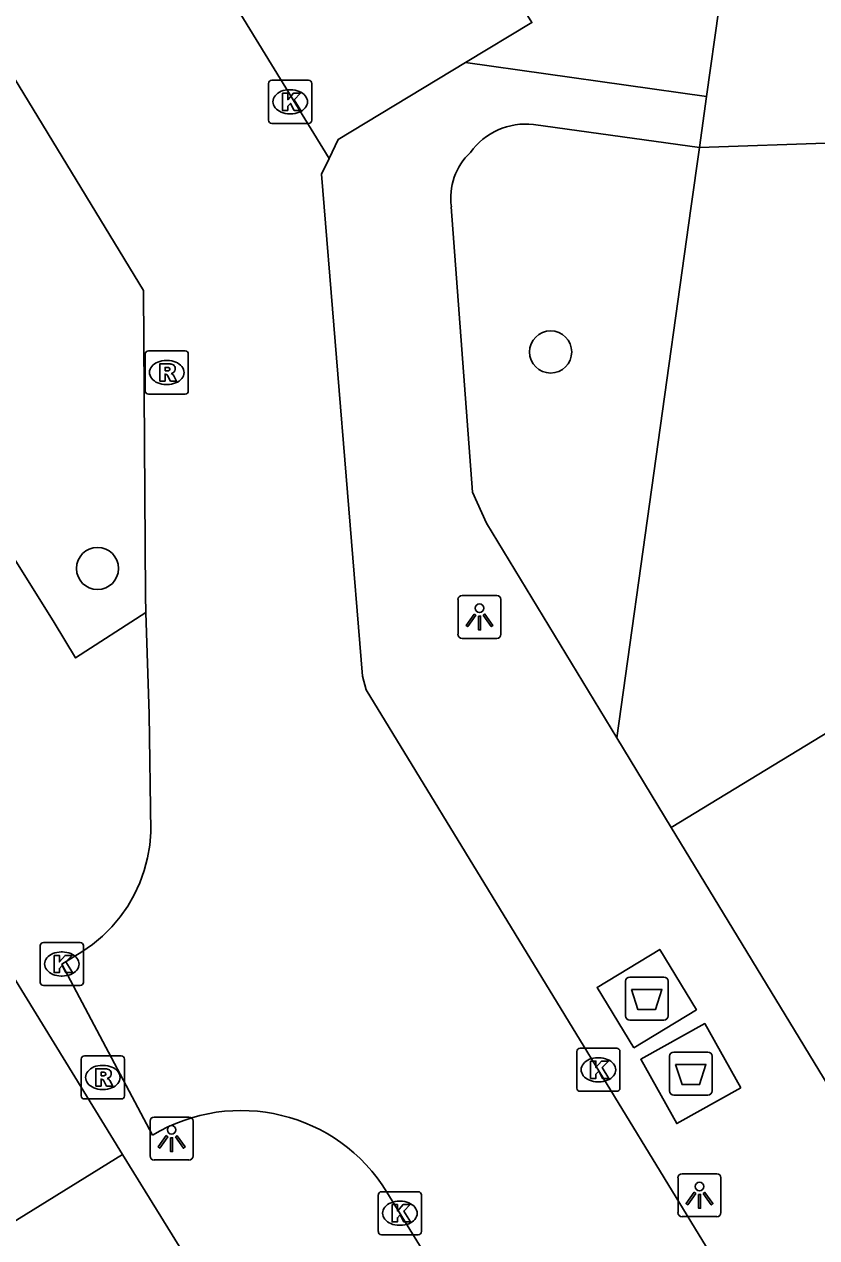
# Model space of a CAD drawing. Extents: x 159888 to 160757, y 384031 to 384746.
# Drawn here: x 160218.18 to 160236.57, y 384559.5 to 384587.67 of the extents above; entities that cross this region are included whole.
import ezdxf

# ---------------------------------------------------------------- set-up
doc = ezdxf.new("R2010")
doc.units = 0
for name, color, linetype in [('IMGEO_Afval_apart_plaats', 7, 'Continuous'), ('IMGEO_Boom', 7, 'Continuous'), ('IMGEO_Groenvoorziening', 7, 'Continuous'), ('IMGEO_Kolk', 7, 'Continuous'), ('IMGEO_Lichtpunt', 7, 'Continuous'), ('IMGEO_Pand', 7, 'Continuous'), ('IMGEO_Parkeervlak_open', 7, 'Continuous'), ('IMGEO_Rijbaan_lokaal_open', 7, 'Continuous'), ('IMGEO_Rioolput', 7, 'Continuous'), ('IMGEO_Voetpad_gesloten', 7, 'Continuous'), ('IMGEO_Voetpad_open', 7, 'Continuous')]:
    doc.layers.add(name, color=color, linetype=linetype)

msp = doc.modelspace()

# ---------------------------------------------------------------- linework, layer by layer
at = {"layer": 'IMGEO_Afval_apart_plaats'}
for p, q in [((160232.132, 384564.652), (160232.132, 384565.452)), ((160232.132, 384565.452), (160232.132, 384564.652)), ((160232.232, 384565.552), (160233.022, 384565.552)), ((160233.022, 384565.552), (160232.232, 384565.552)), ((160233.122, 384565.452), (160233.122, 384564.652)), ((160233.122, 384564.652), (160233.122, 384565.452)), ((160233.022, 384564.552), (160232.232, 384564.552)), ((160232.232, 384564.552), (160233.022, 384564.552)), ((160233.154, 384562.911), (160233.154, 384563.711)), ((160233.154, 384563.711), (160233.154, 384562.911)), ((160233.254, 384563.811), (160234.044, 384563.811)), ((160234.044, 384563.811), (160233.254, 384563.811)), ((160234.144, 384563.711), (160234.144, 384562.911)), ((160234.144, 384562.911), (160234.144, 384563.711)), ((160234.044, 384562.811), (160233.254, 384562.811)), ((160233.254, 384562.811), (160234.044, 384562.811))]:
    msp.add_line(p, q, dxfattribs=at)
for points in [[(160232.275, 384565.266), (160232.979, 384565.266), (160232.83, 384564.796), (160232.424, 384564.796), (160232.275, 384565.266)], [(160233.297, 384563.525), (160234.001, 384563.525), (160233.852, 384563.055), (160233.446, 384563.055), (160233.297, 384563.525)]]:
    msp.add_lwpolyline(points, dxfattribs=at)
for centre, start, end in [((160232.232, 384565.452), 90, 180), ((160232.232, 384565.452), 90, 180), ((160233.022, 384565.452), 0, 90), ((160233.022, 384565.452), 360, 90), ((160232.232, 384564.652), 180, 270), ((160232.232, 384564.652), 180, 270), ((160233.022, 384564.652), 270, 0), ((160233.022, 384564.652), 270, 0), ((160233.254, 384563.711), 90, 180), ((160233.254, 384563.711), 90, 180), ((160234.044, 384563.711), 0, 90), ((160234.044, 384563.711), 360, 90), ((160233.254, 384562.911), 180, 270), ((160233.254, 384562.911), 180, 270), ((160234.044, 384562.911), 270, 0), ((160234.044, 384562.911), 270, 0)]:
    msp.add_arc(centre, 0.1, start, end, dxfattribs=at)
at = {"layer": 'IMGEO_Boom'}
for centre in [(160230.396, 384580.062), (160219.877, 384575.036)]:
    msp.add_circle(centre, 0.489, dxfattribs=at)
at = {"layer": 'IMGEO_Groenvoorziening'}
msp.add_lwpolyline([(160233.849, 384584.805), (160233.65, 384583.389), (160231.931, 384571.105)], dxfattribs=at)
at = {"layer": 'IMGEO_Kolk'}
for p, q in [((160223.85, 384585.443), (160223.85, 384586.295)), ((160223.925, 384586.369), (160224.777, 384586.369)), ((160224.851, 384586.295), (160224.851, 384585.443)), ((160224.338, 384586.149), (160224.363, 384586.149)), ((160224.777, 384585.369), (160223.925, 384585.369)), ((160224.361, 384585.589), (160224.336, 384585.589)), ((160218.549, 384565.428), (160218.549, 384566.28)), ((160218.624, 384566.354), (160219.476, 384566.354)), ((160219.55, 384566.28), (160219.55, 384565.428)), ((160219.037, 384566.134), (160219.062, 384566.134)), ((160219.476, 384565.354), (160218.624, 384565.354)), ((160219.06, 384565.574), (160219.035, 384565.574)), ((160231.004, 384562.973), (160231.004, 384563.825)), ((160231.079, 384563.899), (160231.931, 384563.899)), ((160231.492, 384563.679), (160231.517, 384563.679)), ((160232.005, 384563.825), (160232.005, 384562.973)), ((160231.515, 384563.119), (160231.49, 384563.119)), ((160231.931, 384562.899), (160231.079, 384562.899)), ((160226.471, 384560.568), (160227.323, 384560.568)), ((160226.396, 384559.642), (160226.396, 384560.494)), ((160226.884, 384560.348), (160226.909, 384560.348)), ((160227.397, 384560.494), (160227.397, 384559.642)), ((160226.907, 384559.788), (160226.882, 384559.788)), ((160227.323, 384559.568), (160226.471, 384559.568))]:
    msp.add_line(p, q, dxfattribs=at)
for points in [[(160223.85, 384585.443), (160223.85, 384586.295)], [(160223.925, 384586.369), (160224.777, 384586.369)], [(160224.851, 384586.295), (160224.851, 384585.443)], [(160224.171, 384586.069), (160224.294, 384586.069), (160224.294, 384585.918), (160224.424, 384586.069), (160224.588, 384586.069), (160224.442, 384585.918), (160224.595, 384585.669), (160224.443, 384585.669), (160224.358, 384585.833), (160224.294, 384585.766), (160224.294, 384585.669), (160224.171, 384585.669), (160224.171, 384586.069)], [(160224.777, 384585.369), (160223.925, 384585.369)], [(160218.549, 384565.428), (160218.549, 384566.28)], [(160218.624, 384566.354), (160219.476, 384566.354)], [(160219.55, 384566.28), (160219.55, 384565.428)], [(160218.87, 384566.054), (160218.993, 384566.054), (160218.993, 384565.903), (160219.123, 384566.054), (160219.287, 384566.054), (160219.141, 384565.903), (160219.294, 384565.654), (160219.142, 384565.654), (160219.057, 384565.818), (160218.993, 384565.751), (160218.993, 384565.654), (160218.87, 384565.654), (160218.87, 384566.054)], [(160219.476, 384565.354), (160218.624, 384565.354)], [(160231.004, 384562.973), (160231.004, 384563.825)], [(160231.079, 384563.899), (160231.931, 384563.899)], [(160232.005, 384563.825), (160232.005, 384562.973)], [(160231.325, 384563.599), (160231.448, 384563.599), (160231.448, 384563.448), (160231.578, 384563.599), (160231.742, 384563.599), (160231.596, 384563.448), (160231.749, 384563.199), (160231.597, 384563.199), (160231.512, 384563.363), (160231.448, 384563.296), (160231.448, 384563.199), (160231.325, 384563.199), (160231.325, 384563.599)], [(160231.931, 384562.899), (160231.079, 384562.899)], [(160226.471, 384560.568), (160227.323, 384560.568)], [(160226.396, 384559.642), (160226.396, 384560.494)], [(160226.717, 384560.268), (160226.84, 384560.268), (160226.84, 384560.117), (160226.97, 384560.268), (160227.134, 384560.268), (160226.988, 384560.117), (160227.141, 384559.868), (160226.989, 384559.868), (160226.904, 384560.032), (160226.84, 384559.965), (160226.84, 384559.868), (160226.717, 384559.868), (160226.717, 384560.268)], [(160227.397, 384560.494), (160227.397, 384559.642)], [(160227.323, 384559.568), (160226.471, 384559.568)]]:
    msp.add_lwpolyline(points, dxfattribs=at)
for centre, start, end in [((160223.927, 384586.293), 91.552, 178.448), ((160223.927, 384586.293), 91.552, 178.448), ((160224.775, 384586.293), 1.552, 88.448), ((160224.775, 384586.293), 1.552, 88.448), ((160223.927, 384585.445), 181.552, 268.448), ((160223.927, 384585.445), 181.552, 268.448), ((160224.775, 384585.445), 271.552, 358.448), ((160224.775, 384585.445), 271.552, 358.448), ((160218.626, 384566.278), 91.552, 178.448), ((160218.626, 384566.278), 91.552, 178.448), ((160219.474, 384566.278), 1.552, 88.448), ((160219.474, 384566.278), 1.552, 88.448), ((160218.626, 384565.43), 181.552, 268.448), ((160218.626, 384565.43), 181.552, 268.448), ((160219.474, 384565.43), 271.552, 358.448), ((160219.474, 384565.43), 271.552, 358.448), ((160231.081, 384563.823), 91.552, 178.448), ((160231.081, 384563.823), 91.552, 178.448), ((160231.929, 384563.823), 1.552, 88.448), ((160231.929, 384563.823), 1.552, 88.448), ((160231.081, 384562.975), 181.552, 268.448), ((160231.081, 384562.975), 181.552, 268.448), ((160231.929, 384562.975), 271.552, 358.448), ((160231.929, 384562.975), 271.552, 358.448), ((160226.473, 384560.492), 91.552, 178.448), ((160226.473, 384560.492), 91.552, 178.448), ((160227.321, 384560.492), 1.552, 88.448), ((160227.321, 384560.492), 1.552, 88.448), ((160226.473, 384559.644), 181.552, 268.448), ((160226.473, 384559.644), 181.552, 268.448), ((160227.321, 384559.644), 271.552, 358.448), ((160227.321, 384559.644), 271.552, 358.448)]:
    msp.add_arc(centre, 0.0765, start, end, dxfattribs=at)
for centre, major_axis, ratio, start_param, end_param in [((160224.337, 384585.869), (-0.387, 0.002), 0.722429, 4.712389, 7.853982), ((160224.362, 384585.869), (-0.39, 0.002), 0.717154, 1.570796, 4.712389), ((160219.036, 384565.854), (-0.387, 0.002), 0.722429, 4.712389, 7.853982), ((160219.061, 384565.854), (-0.39, 0.002), 0.717154, 1.570796, 4.712389), ((160231.491, 384563.399), (-0.387, 0.002), 0.722429, 4.712389, 7.853982), ((160231.516, 384563.399), (-0.39, 0.002), 0.717154, 1.570796, 4.712389), ((160226.883, 384560.068), (-0.387, 0.002), 0.722429, 4.712389, 7.853982), ((160226.908, 384560.068), (-0.39, 0.002), 0.717154, 1.570796, 4.712389)]:
    msp.add_ellipse(centre, major_axis=major_axis, ratio=ratio, start_param=start_param, end_param=end_param, dxfattribs=at)
at = {"layer": 'IMGEO_Lichtpunt'}
for p, q in [((160229.148, 384574.409), (160228.34, 384574.409)), ((160229.148, 384574.409), (160228.34, 384574.409)), ((160228.246, 384574.314), (160228.246, 384573.507)), ((160228.246, 384574.314), (160228.246, 384573.507)), ((160229.242, 384573.507), (160229.242, 384574.314)), ((160229.242, 384573.507), (160229.242, 384574.314)), ((160228.34, 384573.413), (160229.148, 384573.413)), ((160228.34, 384573.413), (160229.148, 384573.413)), ((160222.001, 384562.301), (160221.193, 384562.301)), ((160222.001, 384562.301), (160221.193, 384562.301)), ((160221.099, 384562.206), (160221.099, 384561.399)), ((160221.099, 384562.206), (160221.099, 384561.399)), ((160222.095, 384561.399), (160222.095, 384562.206)), ((160222.095, 384561.399), (160222.095, 384562.206)), ((160221.193, 384561.305), (160222.001, 384561.305)), ((160221.193, 384561.305), (160222.001, 384561.305)), ((160233.353, 384560.89), (160233.353, 384560.083)), ((160233.353, 384560.89), (160233.353, 384560.083)), ((160234.255, 384560.985), (160233.447, 384560.985)), ((160234.255, 384560.985), (160233.447, 384560.985)), ((160234.349, 384560.083), (160234.349, 384560.89)), ((160234.349, 384560.083), (160234.349, 384560.89)), ((160233.447, 384559.989), (160234.255, 384559.989)), ((160233.447, 384559.989), (160234.255, 384559.989))]:
    msp.add_line(p, q, dxfattribs=at)
for points in [[(160228.62, 384573.978), (160228.659, 384573.95), (160228.471, 384573.688), (160228.433, 384573.715), (160228.62, 384573.978)], [(160228.722, 384573.93), (160228.769, 384573.93), (160228.769, 384573.608), (160228.722, 384573.608), (160228.722, 384573.93)], [(160228.832, 384573.95), (160228.87, 384573.977), (160229.057, 384573.715), (160229.018, 384573.687), (160228.832, 384573.95)], [(160221.473, 384561.87), (160221.512, 384561.842), (160221.324, 384561.58), (160221.286, 384561.607), (160221.473, 384561.87)], [(160221.575, 384561.822), (160221.622, 384561.822), (160221.622, 384561.5), (160221.575, 384561.5), (160221.575, 384561.822)], [(160221.685, 384561.842), (160221.723, 384561.869), (160221.91, 384561.607), (160221.871, 384561.579), (160221.685, 384561.842)], [(160233.727, 384560.554), (160233.766, 384560.526), (160233.578, 384560.264), (160233.54, 384560.291), (160233.727, 384560.554)], [(160233.939, 384560.526), (160233.977, 384560.553), (160234.164, 384560.291), (160234.125, 384560.263), (160233.939, 384560.526)], [(160233.829, 384560.506), (160233.876, 384560.506), (160233.876, 384560.184), (160233.829, 384560.184), (160233.829, 384560.506)]]:
    msp.add_lwpolyline(points, dxfattribs=at)
for centre in [(160228.745, 384574.112), (160221.598, 384562.004), (160233.852, 384560.688)]:
    msp.add_circle(centre, 0.0994, dxfattribs=at)
for centre, start, end in [((160228.34, 384574.314), 90, 180), ((160228.34, 384574.314), 90, 180), ((160229.148, 384574.314), 0, 90), ((160229.148, 384574.314), 0, 90), ((160228.34, 384573.507), 180, 270), ((160228.34, 384573.507), 180, 270), ((160229.148, 384573.507), 270, 0), ((160229.148, 384573.507), 270, 360), ((160221.193, 384562.206), 90, 180), ((160221.193, 384562.206), 90, 180), ((160222.001, 384562.206), 0, 90), ((160222.001, 384562.206), 0, 90), ((160221.193, 384561.399), 180, 270), ((160221.193, 384561.399), 180, 270), ((160222.001, 384561.399), 270, 0), ((160222.001, 384561.399), 270, 360), ((160233.447, 384560.89), 90, 180), ((160233.447, 384560.89), 90, 180), ((160234.255, 384560.89), 0, 90), ((160234.255, 384560.89), 0, 90), ((160233.447, 384560.083), 180, 270), ((160233.447, 384560.083), 180, 270), ((160234.255, 384560.083), 270, 0), ((160234.255, 384560.083), 270, 360)]:
    msp.add_arc(centre, 0.0946, start, end, dxfattribs=at)
at = {"layer": 'IMGEO_Pand'}
for points in [[(160233.193, 384569.021), (160246.396, 384577.051)], [(160238.163, 384560.857), (160233.193, 384569.021)], [(160220.459, 384561.433), (160216.305, 384558.864)], [(160225.193, 384553.771), (160220.459, 384561.433)]]:
    msp.add_lwpolyline(points, dxfattribs=at)
at = {"layer": 'IMGEO_Parkeervlak_open'}
msp.add_lwpolyline([(160206.737, 384625.574), (160220.716, 384602.543), (160229.96, 384587.709), (160228.418, 384586.778)], dxfattribs=at)
at = {"layer": 'IMGEO_Rijbaan_lokaal_open'}
for points in [[(160202.113, 384623.206), (160202.209, 384622.498), (160215.618, 384600.252), (160225.255, 384584.552)], [(160221.001, 384574.011), (160220.988, 384574.411), (160220.948, 384581.486), (160203.247, 384610.565), (160202.928, 384611.063), (160201.451, 384612.336)], [(160225.255, 384584.552), (160225.081, 384584.189), (160226.028, 384572.539), (160226.112, 384572.216), (160235.34, 384557.118), (160235.794, 384556.375)], [(160221.001, 384574.011), (160221.078, 384571.651), (160221.112, 384568.927), (160221.112, 384568.917), (160221.089, 384568.614), (160221.039, 384568.315), (160220.962, 384568.021), (160220.86, 384567.735), (160220.732, 384567.46), (160220.581, 384567.197), (160220.406, 384566.949), (160220.21, 384566.717), (160219.994, 384566.504), (160219.76, 384566.31), (160219.51, 384566.139), (160219.05, 384565.853), (160221.156, 384561.881)], [(160226.597, 384560.559), (160228.355, 384557.693)]]:
    msp.add_lwpolyline(points, dxfattribs=at)
msp.add_arc((160223.211, 384558.479), 3.974, 31.5535, 121.1334, dxfattribs=at)
at = {"layer": 'IMGEO_Rioolput'}
for p, q in [((160220.984, 384579.159), (160220.984, 384580.011)), ((160221.059, 384580.085), (160221.911, 384580.085)), ((160221.985, 384580.011), (160221.985, 384579.159)), ((160221.472, 384579.865), (160221.497, 384579.865)), ((160221.495, 384579.305), (160221.47, 384579.305)), ((160221.911, 384579.085), (160221.059, 384579.085)), ((160219.5, 384562.795), (160219.5, 384563.647)), ((160219.575, 384563.721), (160220.427, 384563.721)), ((160220.501, 384563.647), (160220.501, 384562.795)), ((160219.988, 384563.501), (160220.013, 384563.501)), ((160220.011, 384562.941), (160219.986, 384562.941)), ((160220.427, 384562.721), (160219.575, 384562.721))]:
    msp.add_line(p, q, dxfattribs=at)
for points in [[(160220.984, 384579.159), (160220.984, 384580.011)], [(160221.059, 384580.085), (160221.911, 384580.085)], [(160221.985, 384580.011), (160221.985, 384579.159)], [(160221.573, 384579.783), (160221.321, 384579.785), (160221.321, 384579.385)], [(160221.499, 384579.704), (160221.445, 384579.704), (160221.445, 384579.623)], [(160221.321, 384579.385), (160221.445, 384579.385), (160221.445, 384579.547), (160221.456, 384579.547)], [(160221.445, 384579.623), (160221.497, 384579.623)], [(160221.503, 384579.518), (160221.574, 384579.385), (160221.714, 384579.385), (160221.649, 384579.511)], [(160221.911, 384579.085), (160221.059, 384579.085)], [(160219.5, 384562.795), (160219.5, 384563.647)], [(160219.575, 384563.721), (160220.427, 384563.721)], [(160220.501, 384563.647), (160220.501, 384562.795)], [(160220.089, 384563.419), (160219.837, 384563.421), (160219.837, 384563.021)], [(160220.015, 384563.34), (160219.961, 384563.34), (160219.961, 384563.259)], [(160219.837, 384563.021), (160219.961, 384563.021), (160219.961, 384563.183), (160219.972, 384563.183)], [(160219.961, 384563.259), (160220.013, 384563.259)], [(160220.019, 384563.154), (160220.09, 384563.021), (160220.23, 384563.021), (160220.165, 384563.147)], [(160220.427, 384562.721), (160219.575, 384562.721)]]:
    msp.add_lwpolyline(points, dxfattribs=at)
for centre, radius, start, end in [((160221.061, 384580.009), 0.0765, 91.552, 178.448), ((160221.061, 384580.009), 0.0765, 91.552, 178.448), ((160221.909, 384580.009), 0.0765, 1.552, 88.448), ((160221.909, 384580.009), 0.0765, 1.552, 88.448), ((160221.505, 384579.608), 0.0964, 77.0061, 93.1865), ((160221.519, 384579.665), 0.0378, 276.6634, 79.6772), ((160221.572, 384579.673), 0.109, 350.3612, 89.416), ((160221.455, 384579.494), 0.0533, 26.0293, 88.6989), ((160221.481, 384579.812), 0.19, 274.7715, 282.9687), ((160221.57, 384579.673), 0.112, 277.5842, 350.9817), ((160221.554, 384579.458), 0.108, 29.5134, 73.7905), ((160221.061, 384579.161), 0.0765, 181.552, 268.448), ((160221.061, 384579.161), 0.0765, 181.552, 268.448), ((160221.909, 384579.161), 0.0765, 271.552, 358.448), ((160221.909, 384579.161), 0.0765, 271.552, 358.448), ((160219.577, 384563.645), 0.0765, 91.552, 178.448), ((160219.577, 384563.645), 0.0765, 91.552, 178.448), ((160220.425, 384563.645), 0.0765, 1.552, 88.448), ((160220.425, 384563.645), 0.0765, 1.552, 88.448), ((160220.021, 384563.244), 0.0964, 77.0061, 93.1865), ((160220.088, 384563.309), 0.109, 350.3612, 89.416), ((160219.971, 384563.13), 0.0533, 26.0293, 88.6989), ((160219.997, 384563.448), 0.19, 274.7715, 282.9687), ((160220.035, 384563.301), 0.0378, 276.6634, 79.6772), ((160220.086, 384563.309), 0.112, 277.5842, 350.9817), ((160220.07, 384563.094), 0.108, 29.5134, 73.7905), ((160219.577, 384562.797), 0.0765, 181.552, 268.448), ((160219.577, 384562.797), 0.0765, 181.552, 268.448), ((160220.425, 384562.797), 0.0765, 271.552, 358.448), ((160220.425, 384562.797), 0.0765, 271.552, 358.448)]:
    msp.add_arc(centre, radius, start, end, dxfattribs=at)
for centre, major_axis, ratio, start_param, end_param in [((160221.471, 384579.585), (-0.387, 0.002), 0.722429, 4.712389, 7.853982), ((160221.496, 384579.585), (-0.39, 0.002), 0.717154, 1.570796, 4.712389), ((160219.987, 384563.221), (-0.387, 0.002), 0.722429, 4.712389, 7.853982), ((160220.012, 384563.221), (-0.39, 0.002), 0.717154, 1.570796, 4.712389)]:
    msp.add_ellipse(centre, major_axis=major_axis, ratio=ratio, start_param=start_param, end_param=end_param, dxfattribs=at)
at = {"layer": 'IMGEO_Voetpad_gesloten'}
for points in [[(160233.849, 384584.805), (160237.001, 384584.919), (160240.157, 384585.341), (160243.272, 384586.07), (160246.301, 384587.099), (160249.202, 384588.411), (160251.938, 384589.981)], [(160234.299, 384588.023), (160234.015, 384585.993)], [(160234.015, 384585.993), (160233.849, 384584.805)], [(160232.326, 384563.91), (160231.475, 384565.311), (160232.928, 384566.194), (160233.779, 384564.793), (160232.326, 384563.91)], [(160234.809, 384562.979), (160233.325, 384562.149), (160232.489, 384563.643), (160233.973, 384564.473), (160234.809, 384562.979)]]:
    msp.add_lwpolyline(points, dxfattribs=at)
at = {"layer": 'IMGEO_Voetpad_open'}
for points in [[(160201.584, 384611.287), (160197.09, 384608.642), (160218.869, 384573.782), (160219.37, 384572.961), (160221.001, 384574.011)], [(160228.418, 384586.778), (160225.467, 384584.995), (160225.255, 384584.552)], [(160234.015, 384585.993), (160228.418, 384586.778)], [(160229.998, 384585.344), (160233.849, 384584.805)], [(160231.931, 384571.105), (160228.911, 384576.088), (160228.586, 384576.809), (160228.091, 384583.433)], [(160233.193, 384569.021), (160231.931, 384571.105)], [(160220.459, 384561.433), (160217.276, 384566.598)]]:
    msp.add_lwpolyline(points, dxfattribs=at)
for centre, radius, start, end in [((160229.825, 384583.761), 1.593, 83.7502, 144.1312), ((160229.54, 384583.632), 1.462, 133.453, 187.8334)]:
    msp.add_arc(centre, radius, start, end, dxfattribs=at)

doc.saveas('drawing.dxf')
